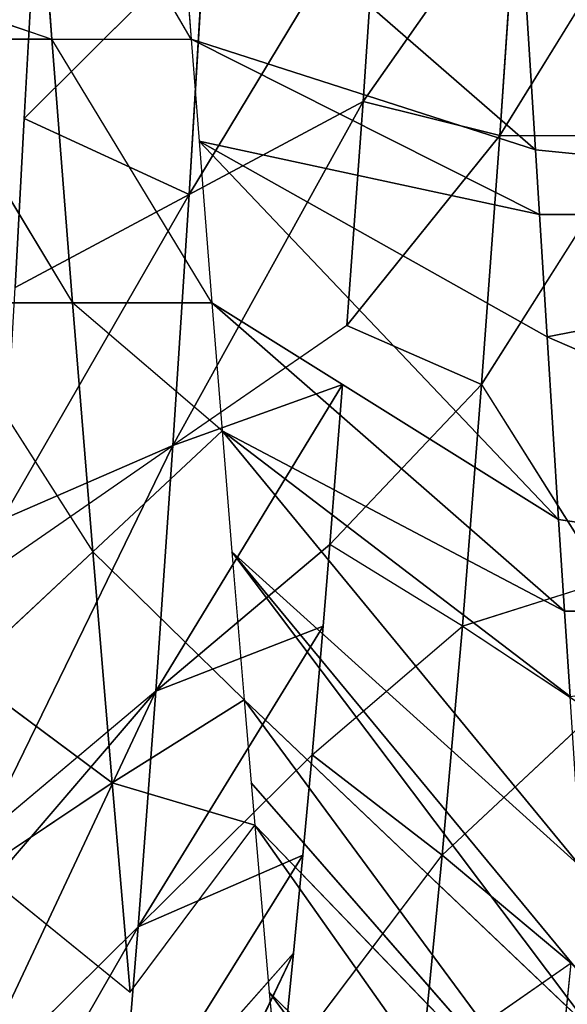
# Model space of a CAD drawing. Extents: x 0 to 40, y 0 to 81.9.
# Tile 364 of 623: x 9.407 to 9.751, y 73.827 to 74.446. Entities that reach past the tile are written whole.
import ezdxf

# ---------------------------------------------------------------- set-up
doc = ezdxf.new("R2010")
doc.units = 0
doc.header["$LTSCALE"] = 25.4
doc.layers.get('0').update_dxf_attribs({"color": 13, "linetype": 'CONTINUOUS'})

# ---------------------------------------------------------------- blocks, each defined once
blk = doc.blocks.new('ICE-TUBE-LED-S-8118_STL')
at = {"color": 0}
for p, q in [((74.75233, 12.76635, 47.50648), (74.58671, 12.66585, 47.44718)), ((74.78264, 12.76869, 47.51513), (74.75233, 12.67885, 47.50648)), ((74.75233, 12.76635, 47.50648), (74.75233, 12.67885, 47.50648)), ((74.58671, 12.75335, 47.44718), (74.43008, 12.65319, 47.37048)), ((74.58671, 12.75335, 47.44718), (74.58671, 12.66585, 47.44718)), ((73.99216, 12.74103, 44.46779), (74.19448, 12.62473, 44.55367)), ((73.99216, 12.74103, 44.46779), (74.19448, 12.62473, 44.55367)), ((74.19448, 12.62473, 44.55367), (74.08646, 12.73411, 44.39804)), ((74.19448, 12.62473, 44.55367), (74.08646, 12.73411, 44.39804)), ((74.28502, 12.64109, 47.27839), (74.3543, 12.73442, 47.32515)), ((74.43008, 12.65319, 47.37048), (74.3543, 12.73442, 47.32515)), ((74.2296, 12.72385, 47.23692), (74.15349, 12.62973, 47.17334)), ((74.34265, 12.61351, 44.46137), (74.21203, 12.72544, 44.31782)), ((74.2296, 12.72385, 47.23692), (74.28502, 12.64109, 47.27839)), ((74.49689, 12.60278, 44.3852), (74.25058, 12.72289, 44.29581)), ((74.49689, 12.60278, 44.3852), (74.25058, 12.72289, 44.29581)), ((74.34265, 12.61351, 44.46137), (74.25058, 12.72289, 44.29581)), ((74.42142, 12.71216, 44.21145), (74.49689, 12.60278, 44.3852)), ((74.45027, 12.71043, 44.19919), (74.49689, 12.60278, 44.3852)), ((74.45027, 12.71043, 44.19919), (74.65472, 12.59267, 44.32547)), ((74.45027, 12.71043, 44.19919), (74.65472, 12.59267, 44.32547)), ((74.65472, 12.59267, 44.32547), (74.59622, 12.70205, 44.14529)), ((74.70245, 12.69626, 44.1141), (74.59622, 12.70205, 44.14529)), ((74.65472, 12.59267, 44.32547), (74.59622, 12.70205, 44.14529)), ((74.65472, 12.59267, 44.32547), (74.70245, 12.69626, 44.1141)), ((74.65472, 12.59267, 44.32547), (74.70245, 12.69626, 44.1141)), ((74.81533, 12.58298, 44.2816), (74.70245, 12.69626, 44.1141)), ((74.77412, 12.69235, 44.0967), (74.70245, 12.69626, 44.1141)), ((74.81533, 12.58298, 44.2816), (74.70245, 12.69626, 44.1141)), ((74.75233, 12.59135, 47.50648), (74.92397, 12.69195, 47.54697)), ((74.92397, 12.69195, 47.54697), (74.75233, 12.67885, 47.50648)), ((74.92397, 12.69195, 47.54697), (74.75233, 12.67885, 47.50648)), ((74.58671, 12.57835, 47.44718), (74.75233, 12.67885, 47.50648)), ((74.75233, 12.67885, 47.50648), (74.75233, 12.59135, 47.50648)), ((74.58671, 12.66585, 47.44718), (74.43008, 12.65319, 47.37048)), ((74.58671, 12.66585, 47.44718), (74.43008, 12.65319, 47.37048)), ((74.50609, 12.57188, 47.41039), (74.58671, 12.66585, 47.44718)), ((74.58671, 12.57835, 47.44718), (74.58671, 12.66585, 47.44718)), ((74.43008, 12.65319, 47.37048), (74.28502, 12.64109, 47.27839)), ((74.43008, 12.65319, 47.37048), (74.28502, 12.64109, 47.27839)), ((74.33704, 12.55797, 47.31399), (74.43008, 12.65319, 47.37048)), ((74.43008, 12.65319, 47.37048), (74.50609, 12.57188, 47.41039)), ((74.17792, 12.52691, 44.80536), (73.92614, 12.64801, 44.783)), ((74.17792, 12.52691, 44.80536), (73.92614, 12.64801, 44.783)), ((74.15349, 12.62973, 47.17334), (74.28502, 12.64109, 47.27839)), ((74.15349, 12.62973, 47.17334), (74.28502, 12.64109, 47.27839)), ((74.28502, 12.64109, 47.27839), (74.25845, 12.55133, 47.25898)), ((74.33704, 12.55797, 47.31399), (74.28502, 12.64109, 47.27839)), ((74.17792, 12.52691, 44.80536), (74.05488, 12.63629, 44.66131)), ((74.05488, 12.63629, 44.66131), (74.23946, 12.52107, 44.75542)), ((74.17792, 12.52691, 44.80536), (74.05488, 12.63629, 44.66131)), ((74.19448, 12.62473, 44.55367), (74.05488, 12.63629, 44.66131)), ((74.19448, 12.62473, 44.55367), (74.05488, 12.63629, 44.66131)), ((74.05488, 12.63629, 44.66131), (74.23946, 12.52107, 44.75542)), ((74.15349, 12.62973, 47.17334), (74.25845, 12.55133, 47.25898)), ((74.30251, 12.51536, 44.7093), (74.19448, 12.62473, 44.55367)), ((74.19448, 12.62473, 44.55367), (74.38345, 12.50837, 44.65673)), ((74.19448, 12.62473, 44.55367), (74.38345, 12.50837, 44.65673)), ((74.19448, 12.62473, 44.55367), (74.34265, 12.61351, 44.46137)), ((74.19448, 12.62473, 44.55367), (74.23946, 12.52107, 44.75542)), ((74.19448, 12.62473, 44.55367), (74.23946, 12.52107, 44.75542)), ((74.30251, 12.51536, 44.7093), (74.19448, 12.62473, 44.55367)), ((74.19448, 12.62473, 44.55367), (74.34265, 12.61351, 44.46137)), ((74.34265, 12.61351, 44.46137), (74.38345, 12.50837, 44.65673)), ((74.53523, 12.49622, 44.57567), (74.34265, 12.61351, 44.46137)), ((74.34265, 12.61351, 44.46137), (74.49689, 12.60278, 44.3852)), ((74.53523, 12.49622, 44.57567), (74.34265, 12.61351, 44.46137)), ((74.43472, 12.50414, 44.62693), (74.34265, 12.61351, 44.46137)), ((74.43472, 12.50414, 44.62693), (74.34265, 12.61351, 44.46137)), ((74.34265, 12.61351, 44.46137), (74.38345, 12.50837, 44.65673)), ((74.34265, 12.61351, 44.46137), (74.49689, 12.60278, 44.3852)), ((74.57237, 12.49341, 44.55896), (74.49689, 12.60278, 44.3852)), ((74.49689, 12.60278, 44.3852), (74.71321, 12.4833, 44.50566)), ((74.53523, 12.49622, 44.57567), (74.49689, 12.60278, 44.3852)), ((74.65472, 12.59267, 44.32547), (74.49689, 12.60278, 44.3852)), ((74.65472, 12.59267, 44.32547), (74.49689, 12.60278, 44.3852)), ((74.49689, 12.60278, 44.3852), (74.71321, 12.4833, 44.50566)), ((74.68283, 12.37497, 47.88063), (74.87947, 12.60109, 47.53842)), ((74.68283, 12.37497, 47.88063), (74.87947, 12.60109, 47.53842)), ((74.87947, 12.60109, 47.53842), (74.75233, 12.59135, 47.50648)), ((74.64214, 12.37244, 47.869), (74.75233, 12.59135, 47.50648)), ((74.64214, 12.37244, 47.869), (74.75233, 12.59135, 47.50648)), ((74.8512, 12.47397, 44.46771), (74.65472, 12.59267, 44.32547)), ((74.65472, 12.59267, 44.32547), (74.81533, 12.58298, 44.2816)), ((74.8512, 12.47397, 44.46771), (74.65472, 12.59267, 44.32547)), ((74.71321, 12.4833, 44.50566), (74.65472, 12.59267, 44.32547)), ((74.71321, 12.4833, 44.50566), (74.65472, 12.59267, 44.32547)), ((74.65472, 12.59267, 44.32547), (74.81533, 12.58298, 44.2816)), ((74.68283, 12.37497, 47.88063), (74.75233, 12.59135, 47.50648)), ((74.68283, 12.37497, 47.88063), (74.75233, 12.59135, 47.50648)), ((74.75233, 12.59135, 47.50648), (74.68823, 12.58637, 47.486)), ((74.45045, 12.36032, 47.80088), (74.68823, 12.58637, 47.486)), ((74.45045, 12.36032, 47.80088), (74.68823, 12.58637, 47.486)), ((74.56522, 12.36762, 47.84436), (74.68823, 12.58637, 47.486)), ((74.56522, 12.36762, 47.84436), (74.68823, 12.58637, 47.486)), ((74.68823, 12.58637, 47.486), (74.58671, 12.57835, 47.44718)), ((74.68823, 12.58637, 47.486), (74.64214, 12.37244, 47.869)), ((74.68823, 12.58637, 47.486), (74.64214, 12.37244, 47.869)), ((74.39281, 12.35662, 47.77585), (74.58671, 12.57835, 47.44718)), ((74.39281, 12.35662, 47.77585), (74.58671, 12.57835, 47.44718)), ((74.45045, 12.36032, 47.80088), (74.58671, 12.57835, 47.44718)), ((74.45045, 12.36032, 47.80088), (74.58671, 12.57835, 47.44718)), ((74.58671, 12.57835, 47.44718), (74.50609, 12.57188, 47.41039)), ((74.23193, 12.34609, 47.69369), (74.50609, 12.57188, 47.41039)), ((74.23193, 12.34609, 47.69369), (74.50609, 12.57188, 47.41039)), ((74.33916, 12.35313, 47.75052), (74.50609, 12.57188, 47.41039)), ((74.33916, 12.35313, 47.75052), (74.50609, 12.57188, 47.41039)), ((74.50609, 12.57188, 47.41039), (74.39281, 12.35662, 47.77585)), ((74.50609, 12.57188, 47.41039), (74.39281, 12.35662, 47.77585)), ((74.50609, 12.57188, 47.41039), (74.43008, 12.56569, 47.37048)), ((74.15849, 12.34119, 47.64962), (74.43008, 12.56569, 47.37048)), ((74.15849, 12.34119, 47.64962), (74.43008, 12.56569, 47.37048)), ((74.23193, 12.34609, 47.69369), (74.43008, 12.56569, 47.37048)), ((74.23193, 12.34609, 47.69369), (74.43008, 12.56569, 47.37048)), ((74.43008, 12.56569, 47.37048), (74.33704, 12.55797, 47.31399)), ((74.33704, 12.55797, 47.31399), (74.03179, 12.33258, 47.56259)), ((74.33704, 12.55797, 47.31399), (74.03179, 12.33258, 47.56259)), ((74.12933, 12.33922, 47.63087), (74.33704, 12.55797, 47.31399)), ((74.12933, 12.33922, 47.63087), (74.33704, 12.55797, 47.31399)), ((74.33704, 12.55797, 47.31399), (74.28502, 12.55359, 47.27839)), ((74.25845, 12.55133, 47.25898), (73.9397, 12.32617, 47.48942)), ((74.25845, 12.55133, 47.25898), (73.9397, 12.32617, 47.48942)), ((74.28502, 12.55359, 47.27839), (74.03179, 12.33258, 47.56259)), ((74.28502, 12.55359, 47.27839), (74.03179, 12.33258, 47.56259)), ((74.25845, 12.55133, 47.25898), (74.03179, 12.33258, 47.56259)), ((74.25845, 12.55133, 47.25898), (74.03179, 12.33258, 47.56259)), ((74.25845, 12.55133, 47.25898), (74.15349, 12.54223, 47.17334)), ((74.28502, 12.55359, 47.27839), (74.25845, 12.55133, 47.25898)), ((74.15349, 12.54223, 47.17334), (73.85338, 12.32004, 47.41195)), ((74.15349, 12.54223, 47.17334), (73.85338, 12.32004, 47.41195)), ((74.15349, 12.54223, 47.17334), (73.9397, 12.32617, 47.48942)), ((74.15349, 12.54223, 47.17334), (73.9397, 12.32617, 47.48942)), ((74.15349, 12.54223, 47.17334), (74.1147, 12.53879, 47.13761)), ((74.10628, 12.53409, 44.87047), (74.23946, 12.43357, 44.75542)), ((74.10628, 12.53409, 44.87047), (74.17792, 12.52691, 44.80536)), ((74.17792, 12.52691, 44.80536), (74.23946, 12.52107, 44.75542)), ((74.23946, 12.52107, 44.75542), (74.30251, 12.51536, 44.7093)), ((74.30251, 12.51536, 44.7093), (74.23946, 12.43357, 44.75542)), ((74.30251, 12.51536, 44.7093), (74.38345, 12.42087, 44.65673)), ((74.30251, 12.51536, 44.7093), (74.38345, 12.50837, 44.65673)), ((74.38345, 12.50837, 44.65673), (74.43472, 12.50414, 44.62693)), ((74.38345, 12.42087, 44.65673), (74.43472, 12.50414, 44.62693)), ((74.53523, 12.40872, 44.57567), (74.43472, 12.50414, 44.62693)), ((74.43472, 12.50414, 44.62693), (74.53523, 12.49622, 44.57567)), ((74.57237, 12.49341, 44.55896), (74.53523, 12.40872, 44.57567)), ((74.57237, 12.49341, 44.55896), (74.69172, 12.39729, 44.51281)), ((74.57237, 12.49341, 44.55896), (74.69172, 12.39729, 44.51281)), ((74.57237, 12.49341, 44.55896), (74.71321, 12.4833, 44.50566)), ((74.57237, 12.49341, 44.55896), (74.71321, 12.4833, 44.50566)), ((74.69172, 12.39729, 44.51281), (74.71321, 12.4833, 44.50566)), ((74.69172, 12.39729, 44.51281), (74.71321, 12.4833, 44.50566)), ((74.8512, 12.38647, 44.46771), (74.71321, 12.4833, 44.50566)), ((74.71321, 12.4833, 44.50566), (74.8512, 12.47397, 44.46771)), ((74.8512, 12.38647, 44.46771), (74.71321, 12.4833, 44.50566)), ((74.71321, 12.4833, 44.50566), (74.8512, 12.47397, 44.46771)), ((74.17171, 12.35252, 44.81069), (74.10628, 12.44659, 44.87047)), ((74.10628, 12.44659, 44.87047), (74.23946, 12.43357, 44.75542)), ((74.10628, 12.44659, 44.87047), (74.23946, 12.43357, 44.75542)), ((74.17171, 12.35252, 44.81069), (74.23946, 12.43357, 44.75542)), ((74.38345, 12.42087, 44.65673), (74.23946, 12.43357, 44.75542)), ((74.38345, 12.42087, 44.65673), (74.23946, 12.43357, 44.75542)), ((74.23946, 12.43357, 44.75542), (74.32874, 12.33805, 44.69148)), ((74.38345, 12.42087, 44.65673), (74.32874, 12.33805, 44.69148)), ((74.38345, 12.42087, 44.65673), (74.41177, 12.33102, 44.63996)), ((74.38345, 12.42087, 44.65673), (74.53523, 12.40872, 44.57567)), ((74.38345, 12.42087, 44.65673), (74.53523, 12.40872, 44.57567)), ((74.53523, 12.40872, 44.57567), (74.41177, 12.33102, 44.63996)), ((74.69172, 12.39729, 44.51281), (74.53523, 12.40872, 44.57567)), ((74.69172, 12.39729, 44.51281), (74.53523, 12.40872, 44.57567)), ((74.53523, 12.40872, 44.57567), (74.69172, 12.30979, 44.51281)), ((74.69172, 12.39729, 44.51281), (74.8512, 12.29897, 44.46771)), ((74.69172, 12.39729, 44.51281), (74.8512, 12.38647, 44.46771)), ((74.69172, 12.39729, 44.51281), (74.69172, 12.30979, 44.51281)), ((74.69172, 12.39729, 44.51281), (74.8512, 12.38647, 44.46771)), ((74.80258, 12.38234, 47.90942), (74.68283, 12.37497, 47.88063)), ((74.80258, 12.38234, 47.90942), (74.68283, 12.37497, 47.88063)), ((74.68283, 12.37497, 47.88063), (74.64213, 11.96941, 47.869)), ((74.68283, 12.37497, 47.88063), (74.64213, 11.96941, 47.869)), ((74.68283, 12.37497, 47.88063), (74.64214, 12.37244, 47.869)), ((74.68283, 12.37497, 47.88063), (74.64214, 12.37244, 47.869)), ((74.64214, 12.37244, 47.869), (74.56522, 12.36762, 47.84436)), ((74.64214, 12.37244, 47.869), (74.56522, 12.36762, 47.84436)), ((74.64213, 11.96941, 47.869), (74.64214, 12.37244, 47.869)), ((74.64213, 11.96941, 47.869), (74.64214, 12.37244, 47.869)), ((74.56522, 12.36762, 47.84436), (74.39281, 11.96941, 47.77585)), ((74.56522, 12.36762, 47.84436), (74.39281, 11.96941, 47.77585)), ((74.56522, 12.36762, 47.84436), (74.45045, 12.36032, 47.80088)), ((74.56522, 12.36762, 47.84436), (74.45045, 12.36032, 47.80088)), ((74.56522, 12.36762, 47.84436), (74.64213, 11.96941, 47.869)), ((74.56522, 12.36762, 47.84436), (74.64213, 11.96941, 47.869)), ((74.10628, 12.35909, 44.87047), (74.17171, 12.35252, 44.81069)), ((74.39281, 12.35662, 47.77585), (74.33916, 12.35313, 47.75052)), ((74.39281, 12.35662, 47.77585), (74.33916, 12.35313, 47.75052)), ((74.45045, 12.36032, 47.80088), (74.39281, 11.96941, 47.77585)), ((74.45045, 12.36032, 47.80088), (74.39281, 11.96941, 47.77585)), ((74.45045, 12.36032, 47.80088), (74.39281, 12.35662, 47.77585)), ((74.45045, 12.36032, 47.80088), (74.39281, 12.35662, 47.77585)), ((74.39281, 11.96941, 47.77585), (74.39281, 12.35662, 47.77585)), ((74.39281, 11.96941, 47.77585), (74.39281, 12.35662, 47.77585))]:
    blk.add_line(p, q, dxfattribs=at)
mesh = blk.add_polyface(dxfattribs=at)
corners = [(81.99833, 18.65613, 0), (32.39832, 18.53461, 0), (32.39832, 18.65613, 0), (33.41051, 17.76106, 0), (34.4478, 16.85461, 0), (35.42089, 15.87956, 0), (36.32527, 14.84046, 0), (37.15673, 13.74214, 0), (37.91139, 12.58971, 0), (38.58575, 11.38851, 0), (39.17668, 10.14416, 0), (39.68142, 8.86242, 0), (40.09764, 7.54925, 0), (40.42338, 6.21078, 0), (40.65715, 4.85321, 0), (40.79784, 3.48288, 0), (40.84481, 2.10613, 0), (81.99833, -14.44387, 0), (33.41051, -13.5488, 0), (32.39832, -14.44387, 0), (32.39832, -14.32234, 0), (34.4478, -12.64234, 0), (35.42089, -11.6673, 0), (36.32527, -10.6282, 0), (37.15673, -9.52987, 0), (37.91139, -8.37744, 0), (38.58575, -7.17625, 0), (39.17668, -5.93189, 0), (39.68142, -4.65015, 0), (40.09764, -3.33699, 0), (40.42338, -1.99851, 0), (40.65715, -0.64095, 0), (40.79784, 0.72939, 0)]
mesh.append_faces([[corners[k] for k in face] for face in [(0, 1, 2), (18, 19, 20)]], dxfattribs={"vtx0": -1, "color": 0})
mesh.append_faces([[corners[k] for k in face] for face in [(1, 0, 3), (3, 0, 4), (4, 0, 5), (5, 0, 6), (6, 0, 7), (7, 0, 8), (8, 0, 9), (9, 0, 10), (10, 0, 11), (11, 0, 12), (12, 0, 13), (13, 0, 14), (14, 0, 15), (15, 0, 16), (19, 18, 17)]], dxfattribs={"vtx0": -1, "vtx1": -1, "color": 0})
mesh.append_faces([[corners[k] for k in face] for face in [(16, 0, 17), (17, 18, 21), (17, 21, 22), (17, 22, 23), (17, 23, 24), (17, 24, 25), (17, 25, 26), (17, 26, 27), (17, 27, 28), (17, 28, 29), (17, 29, 30), (17, 30, 31), (17, 31, 32), (17, 32, 16)]], dxfattribs={"vtx0": -1, "vtx2": -1, "color": 0})
mesh = blk.add_polyface(dxfattribs=at)
corners = [(81.99833, -14.44387, 92), (32.39832, -14.32234, 92), (32.39832, -14.44387, 92), (33.41051, -13.5488, 92), (34.4478, -12.64234, 92), (35.42089, -11.6673, 92), (36.32527, -10.6282, 92), (37.15673, -9.52987, 92), (37.91139, -8.37744, 92), (38.58575, -7.17625, 92), (39.17668, -5.93189, 92), (39.68142, -4.65015, 92), (40.09764, -3.33699, 92), (40.42338, -1.99851, 92), (40.65715, -0.64095, 92), (40.79784, 0.72939, 92), (40.84481, 2.10613, 92), (33.41051, 17.76106, 92), (32.39832, 18.65613, 92), (32.39832, 18.53461, 92), (81.99833, 18.65613, 92), (34.4478, 16.85461, 92), (35.42089, 15.87956, 92), (36.32527, 14.84046, 92), (37.15673, 13.74214, 92), (37.91139, 12.58971, 92), (38.58575, 11.38851, 92), (39.17668, 10.14416, 92), (39.68142, 8.86242, 92), (40.09764, 7.54925, 92), (40.42338, 6.21078, 92), (40.65715, 4.85321, 92), (40.79784, 3.48288, 92)]
mesh.append_faces([[corners[k] for k in face] for face in [(0, 1, 2), (17, 18, 19)]], dxfattribs={"vtx0": -1, "color": 0})
mesh.append_faces([[corners[k] for k in face] for face in [(1, 0, 3), (3, 0, 4), (4, 0, 5), (5, 0, 6), (6, 0, 7), (7, 0, 8), (8, 0, 9), (9, 0, 10), (10, 0, 11), (11, 0, 12), (12, 0, 13), (13, 0, 14), (14, 0, 15), (15, 0, 16), (18, 17, 20), (20, 16, 0)]], dxfattribs={"vtx0": -1, "vtx1": -1, "color": 0})
mesh.append_faces([[corners[k] for k in face] for face in [(20, 17, 21), (20, 21, 22), (20, 22, 23), (20, 23, 24), (20, 24, 25), (20, 25, 26), (20, 26, 27), (20, 27, 28), (20, 28, 29), (20, 29, 30), (20, 30, 31), (20, 31, 32), (20, 32, 16)]], dxfattribs={"vtx0": -1, "vtx2": -1, "color": 0})
mesh = blk.add_polyface(dxfattribs=at)
corners = [(82.19833, -12.64387, 2), (64.19833, 16.85613, 2), (64.19833, -12.64387, 2), (82.19833, 16.85613, 2)]
mesh.append_faces([[corners[k] for k in face] for face in [(0, 1, 2), (1, 0, 3)]], dxfattribs={"vtx0": -1, "color": 0})
mesh = blk.add_polyface(dxfattribs=at)
corners = [(64.19833, 16.85613, 90), (82.19833, -12.64387, 90), (64.19833, -12.64387, 90), (82.19833, 16.85613, 90)]
mesh.append_faces([[corners[k] for k in face] for face in [(0, 1, 2), (1, 0, 3)]], dxfattribs={"vtx0": -1, "color": 0})
mesh = blk.add_polyface(dxfattribs=at)
corners = [(74.75233, 12.67885, 47.50648), (74.58671, 12.66585, 47.44718), (74.58671, 12.57835, 47.44718), (74.75233, 12.76635, 47.50648)]
mesh.append_faces([[corners[k] for k in face] for face in [(0, 1, 2), (1, 0, 3)]], dxfattribs={"vtx0": -1, "color": 0})
mesh = blk.add_polyface(dxfattribs=at)
corners = [(74.92397, 12.69195, 47.54697), (74.78264, 12.76869, 47.51513), (74.75233, 12.67885, 47.50648)]
mesh.append_faces([[corners[k] for k in face] for face in [(0, 1, 2)]], dxfattribs={"color": 0})
mesh = blk.add_polyface(dxfattribs=at)
corners = [(74.58671, 12.75335, 47.44718), (74.43008, 12.65319, 47.37048), (74.58671, 12.66585, 47.44718)]
mesh.append_faces([[corners[k] for k in face] for face in [(0, 1, 2)]], dxfattribs={"color": 0})
mesh = blk.add_polyface(dxfattribs=at)
corners = [(74.05488, 12.63629, 44.66131), (73.99216, 12.74103, 44.46779), (74.19448, 12.62473, 44.55367)]
mesh.append_faces([[corners[k] for k in face] for face in [(0, 1, 2)]], dxfattribs={"color": 0})
mesh = blk.add_polyface(dxfattribs=at)
corners = [(74.19448, 12.62473, 44.55367), (73.99216, 12.74103, 44.46779), (74.08646, 12.73411, 44.39804)]
mesh.append_faces([[corners[k] for k in face] for face in [(0, 1, 2)]], dxfattribs={"color": 0})
mesh = blk.add_polyface(dxfattribs=at)
corners = [(74.34265, 12.61351, 44.46137), (74.08646, 12.73411, 44.39804), (74.21203, 12.72544, 44.31782), (74.19448, 12.62473, 44.55367)]
mesh.append_faces([[corners[k] for k in face] for face in [(0, 1, 2), (1, 0, 3)]], dxfattribs={"vtx0": -1, "color": 0})
mesh = blk.add_polyface(dxfattribs=at)
corners = [(74.43008, 12.65319, 47.37048), (74.3543, 12.73442, 47.32515), (74.28502, 12.64109, 47.27839)]
mesh.append_faces([[corners[k] for k in face] for face in [(0, 1, 2)]], dxfattribs={"color": 0})
mesh = blk.add_polyface(dxfattribs=at)
corners = [(74.28502, 12.64109, 47.27839), (74.2296, 12.72385, 47.23692), (74.15349, 12.62973, 47.17334)]
mesh.append_faces([[corners[k] for k in face] for face in [(0, 1, 2)]], dxfattribs={"color": 0})
mesh = blk.add_polyface(dxfattribs=at)
corners = [(74.49689, 12.60278, 44.3852), (74.25058, 12.72289, 44.29581), (74.42142, 12.71216, 44.21145)]
mesh.append_faces([[corners[k] for k in face] for face in [(0, 1, 2)]], dxfattribs={"color": 0})
mesh = blk.add_polyface(dxfattribs=at)
corners = [(74.34265, 12.61351, 44.46137), (74.25058, 12.72289, 44.29581), (74.49689, 12.60278, 44.3852)]
mesh.append_faces([[corners[k] for k in face] for face in [(0, 1, 2)]], dxfattribs={"color": 0})
mesh = blk.add_polyface(dxfattribs=at)
corners = [(74.49689, 12.60278, 44.3852), (74.45027, 12.71043, 44.19919), (74.65472, 12.59267, 44.32547)]
mesh.append_faces([[corners[k] for k in face] for face in [(0, 1, 2)]], dxfattribs={"color": 0})
mesh = blk.add_polyface(dxfattribs=at)
corners = [(74.65472, 12.59267, 44.32547), (74.45027, 12.71043, 44.19919), (74.59622, 12.70205, 44.14529)]
mesh.append_faces([[corners[k] for k in face] for face in [(0, 1, 2)]], dxfattribs={"color": 0})
mesh = blk.add_polyface(dxfattribs=at)
corners = [(74.65472, 12.59267, 44.32547), (74.59622, 12.70205, 44.14529), (74.70245, 12.69626, 44.1141)]
mesh.append_faces([[corners[k] for k in face] for face in [(0, 1, 2)]], dxfattribs={"color": 0})
mesh = blk.add_polyface(dxfattribs=at)
corners = [(74.65472, 12.59267, 44.32547), (74.70245, 12.69626, 44.1141), (74.81533, 12.58298, 44.2816)]
mesh.append_faces([[corners[k] for k in face] for face in [(0, 1, 2)]], dxfattribs={"color": 0})
mesh = blk.add_polyface(dxfattribs=at)
corners = [(74.81533, 12.58298, 44.2816), (74.70245, 12.69626, 44.1141), (74.77412, 12.69235, 44.0967)]
mesh.append_faces([[corners[k] for k in face] for face in [(0, 1, 2)]], dxfattribs={"color": 0})
mesh = blk.add_polyface(dxfattribs=at)
corners = [(74.92397, 12.69195, 47.54697), (74.75233, 12.67885, 47.50648), (74.75233, 12.59135, 47.50648)]
mesh.append_faces([[corners[k] for k in face] for face in [(0, 1, 2)]], dxfattribs={"color": 0})
mesh = blk.add_polyface(dxfattribs=at)
corners = [(74.58671, 12.66585, 47.44718), (74.43008, 12.65319, 47.37048), (74.50609, 12.57188, 47.41039)]
mesh.append_faces([[corners[k] for k in face] for face in [(0, 1, 2)]], dxfattribs={"color": 0})
mesh = blk.add_polyface(dxfattribs=at)
corners = [(74.43008, 12.65319, 47.37048), (74.28502, 12.64109, 47.27839), (74.33704, 12.55797, 47.31399)]
mesh.append_faces([[corners[k] for k in face] for face in [(0, 1, 2)]], dxfattribs={"color": 0})
mesh = blk.add_polyface(dxfattribs=at)
corners = [(74.17792, 12.52691, 44.80536), (73.92614, 12.64801, 44.783), (74.05488, 12.63629, 44.66131)]
mesh.append_faces([[corners[k] for k in face] for face in [(0, 1, 2)]], dxfattribs={"color": 0})
mesh = blk.add_polyface(dxfattribs=at)
corners = [(74.10628, 12.53409, 44.87047), (73.92614, 12.64801, 44.783), (74.17792, 12.52691, 44.80536)]
mesh.append_faces([[corners[k] for k in face] for face in [(0, 1, 2)]], dxfattribs={"color": 0})
mesh = blk.add_polyface(dxfattribs=at)
corners = [(74.28502, 12.64109, 47.27839), (74.15349, 12.62973, 47.17334), (74.25845, 12.55133, 47.25898)]
mesh.append_faces([[corners[k] for k in face] for face in [(0, 1, 2)]], dxfattribs={"color": 0})
mesh = blk.add_polyface(dxfattribs=at)
corners = [(74.17792, 12.52691, 44.80536), (74.05488, 12.63629, 44.66131), (74.23946, 12.52107, 44.75542)]
mesh.append_faces([[corners[k] for k in face] for face in [(0, 1, 2)]], dxfattribs={"color": 0})
mesh = blk.add_polyface(dxfattribs=at)
corners = [(74.23946, 12.52107, 44.75542), (74.05488, 12.63629, 44.66131), (74.19448, 12.62473, 44.55367)]
mesh.append_faces([[corners[k] for k in face] for face in [(0, 1, 2)]], dxfattribs={"color": 0})
mesh = blk.add_polyface(dxfattribs=at)
corners = [(74.30251, 12.51536, 44.7093), (74.19448, 12.62473, 44.55367), (74.38345, 12.50837, 44.65673)]
mesh.append_faces([[corners[k] for k in face] for face in [(0, 1, 2)]], dxfattribs={"color": 0})
mesh = blk.add_polyface(dxfattribs=at)
corners = [(74.38345, 12.50837, 44.65673), (74.19448, 12.62473, 44.55367), (74.34265, 12.61351, 44.46137)]
mesh.append_faces([[corners[k] for k in face] for face in [(0, 1, 2)]], dxfattribs={"color": 0})
mesh = blk.add_polyface(dxfattribs=at)
corners = [(74.23946, 12.52107, 44.75542), (74.19448, 12.62473, 44.55367), (74.30251, 12.51536, 44.7093)]
mesh.append_faces([[corners[k] for k in face] for face in [(0, 1, 2)]], dxfattribs={"color": 0})
mesh = blk.add_polyface(dxfattribs=at)
corners = [(74.53523, 12.49622, 44.57567), (74.34265, 12.61351, 44.46137), (74.49689, 12.60278, 44.3852)]
mesh.append_faces([[corners[k] for k in face] for face in [(0, 1, 2)]], dxfattribs={"color": 0})
mesh = blk.add_polyface(dxfattribs=at)
corners = [(74.43472, 12.50414, 44.62693), (74.34265, 12.61351, 44.46137), (74.53523, 12.49622, 44.57567)]
mesh.append_faces([[corners[k] for k in face] for face in [(0, 1, 2)]], dxfattribs={"color": 0})
mesh = blk.add_polyface(dxfattribs=at)
corners = [(74.38345, 12.50837, 44.65673), (74.34265, 12.61351, 44.46137), (74.43472, 12.50414, 44.62693)]
mesh.append_faces([[corners[k] for k in face] for face in [(0, 1, 2)]], dxfattribs={"color": 0})
mesh = blk.add_polyface(dxfattribs=at)
corners = [(74.57237, 12.49341, 44.55896), (74.49689, 12.60278, 44.3852), (74.71321, 12.4833, 44.50566)]
mesh.append_faces([[corners[k] for k in face] for face in [(0, 1, 2)]], dxfattribs={"color": 0})
mesh = blk.add_polyface(dxfattribs=at)
corners = [(74.71321, 12.4833, 44.50566), (74.49689, 12.60278, 44.3852), (74.65472, 12.59267, 44.32547)]
mesh.append_faces([[corners[k] for k in face] for face in [(0, 1, 2)]], dxfattribs={"color": 0})
mesh = blk.add_polyface(dxfattribs=at)
corners = [(74.68283, 12.37497, 47.88063), (74.87947, 12.60109, 47.53842), (74.75233, 12.59135, 47.50648)]
mesh.append_faces([[corners[k] for k in face] for face in [(0, 1, 2)]], dxfattribs={"color": 0})
mesh = blk.add_polyface(dxfattribs=at)
corners = [(74.80258, 12.38234, 47.90942), (74.87947, 12.60109, 47.53842), (74.68283, 12.37497, 47.88063)]
mesh.append_faces([[corners[k] for k in face] for face in [(0, 1, 2)]], dxfattribs={"color": 0})
mesh = blk.add_polyface(dxfattribs=at)
corners = [(74.64214, 12.37244, 47.869), (74.75233, 12.59135, 47.50648), (74.68823, 12.58637, 47.486)]
mesh.append_faces([[corners[k] for k in face] for face in [(0, 1, 2)]], dxfattribs={"color": 0})
mesh = blk.add_polyface(dxfattribs=at)
corners = [(74.68283, 12.37497, 47.88063), (74.75233, 12.59135, 47.50648), (74.64214, 12.37244, 47.869)]
mesh.append_faces([[corners[k] for k in face] for face in [(0, 1, 2)]], dxfattribs={"color": 0})
mesh = blk.add_polyface(dxfattribs=at)
corners = [(74.8512, 12.47397, 44.46771), (74.65472, 12.59267, 44.32547), (74.81533, 12.58298, 44.2816)]
mesh.append_faces([[corners[k] for k in face] for face in [(0, 1, 2)]], dxfattribs={"color": 0})
mesh = blk.add_polyface(dxfattribs=at)
corners = [(74.71321, 12.4833, 44.50566), (74.65472, 12.59267, 44.32547), (74.8512, 12.47397, 44.46771)]
mesh.append_faces([[corners[k] for k in face] for face in [(0, 1, 2)]], dxfattribs={"color": 0})
mesh = blk.add_polyface(dxfattribs=at)
corners = [(74.45045, 12.36032, 47.80088), (74.68823, 12.58637, 47.486), (74.58671, 12.57835, 47.44718)]
mesh.append_faces([[corners[k] for k in face] for face in [(0, 1, 2)]], dxfattribs={"color": 0})
mesh = blk.add_polyface(dxfattribs=at)
corners = [(74.56522, 12.36762, 47.84436), (74.68823, 12.58637, 47.486), (74.45045, 12.36032, 47.80088)]
mesh.append_faces([[corners[k] for k in face] for face in [(0, 1, 2)]], dxfattribs={"color": 0})
mesh = blk.add_polyface(dxfattribs=at)
corners = [(74.64214, 12.37244, 47.869), (74.68823, 12.58637, 47.486), (74.56522, 12.36762, 47.84436)]
mesh.append_faces([[corners[k] for k in face] for face in [(0, 1, 2)]], dxfattribs={"color": 0})
mesh = blk.add_polyface(dxfattribs=at)
corners = [(74.39281, 12.35662, 47.77585), (74.58671, 12.57835, 47.44718), (74.50609, 12.57188, 47.41039)]
mesh.append_faces([[corners[k] for k in face] for face in [(0, 1, 2)]], dxfattribs={"color": 0})
mesh = blk.add_polyface(dxfattribs=at)
corners = [(74.45045, 12.36032, 47.80088), (74.58671, 12.57835, 47.44718), (74.39281, 12.35662, 47.77585)]
mesh.append_faces([[corners[k] for k in face] for face in [(0, 1, 2)]], dxfattribs={"color": 0})
mesh = blk.add_polyface(dxfattribs=at)
corners = [(74.23193, 12.34609, 47.69369), (74.50609, 12.57188, 47.41039), (74.43008, 12.56569, 47.37048)]
mesh.append_faces([[corners[k] for k in face] for face in [(0, 1, 2)]], dxfattribs={"color": 0})
mesh = blk.add_polyface(dxfattribs=at)
corners = [(74.33916, 12.35313, 47.75052), (74.50609, 12.57188, 47.41039), (74.23193, 12.34609, 47.69369)]
mesh.append_faces([[corners[k] for k in face] for face in [(0, 1, 2)]], dxfattribs={"color": 0})
mesh = blk.add_polyface(dxfattribs=at)
corners = [(74.39281, 12.35662, 47.77585), (74.50609, 12.57188, 47.41039), (74.33916, 12.35313, 47.75052)]
mesh.append_faces([[corners[k] for k in face] for face in [(0, 1, 2)]], dxfattribs={"color": 0})
mesh = blk.add_polyface(dxfattribs=at)
corners = [(74.12933, 12.33922, 47.63087), (74.43008, 12.56569, 47.37048), (74.33704, 12.55797, 47.31399), (74.15849, 12.34119, 47.64962)]
mesh.append_faces([[corners[k] for k in face] for face in [(0, 1, 2), (1, 0, 3)]], dxfattribs={"vtx0": -1, "color": 0})
mesh = blk.add_polyface(dxfattribs=at)
corners = [(74.23193, 12.34609, 47.69369), (74.43008, 12.56569, 47.37048), (74.15849, 12.34119, 47.64962)]
mesh.append_faces([[corners[k] for k in face] for face in [(0, 1, 2)]], dxfattribs={"color": 0})
mesh = blk.add_polyface(dxfattribs=at)
corners = [(74.12933, 12.33922, 47.63087), (74.33704, 12.55797, 47.31399), (74.03179, 12.33258, 47.56259)]
mesh.append_faces([[corners[k] for k in face] for face in [(0, 1, 2)]], dxfattribs={"color": 0})
mesh = blk.add_polyface(dxfattribs=at)
corners = [(74.03179, 12.33258, 47.56259), (74.33704, 12.55797, 47.31399), (74.28502, 12.55359, 47.27839)]
mesh.append_faces([[corners[k] for k in face] for face in [(0, 1, 2)]], dxfattribs={"color": 0})
mesh = blk.add_polyface(dxfattribs=at)
corners = [(74.03179, 12.33258, 47.56259), (74.25845, 12.55133, 47.25898), (73.9397, 12.32617, 47.48942)]
mesh.append_faces([[corners[k] for k in face] for face in [(0, 1, 2)]], dxfattribs={"color": 0})
mesh = blk.add_polyface(dxfattribs=at)
corners = [(73.9397, 12.32617, 47.48942), (74.25845, 12.55133, 47.25898), (74.15349, 12.54223, 47.17334)]
mesh.append_faces([[corners[k] for k in face] for face in [(0, 1, 2)]], dxfattribs={"color": 0})
mesh = blk.add_polyface(dxfattribs=at)
corners = [(74.03179, 12.33258, 47.56259), (74.28502, 12.55359, 47.27839), (74.25845, 12.55133, 47.25898)]
mesh.append_faces([[corners[k] for k in face] for face in [(0, 1, 2)]], dxfattribs={"color": 0})
mesh = blk.add_polyface(dxfattribs=at)
corners = [(73.9397, 12.32617, 47.48942), (74.15349, 12.54223, 47.17334), (73.85338, 12.32004, 47.41195)]
mesh.append_faces([[corners[k] for k in face] for face in [(0, 1, 2)]], dxfattribs={"color": 0})
mesh = blk.add_polyface(dxfattribs=at)
corners = [(73.85338, 12.32004, 47.41195), (74.15349, 12.54223, 47.17334), (74.1147, 12.53879, 47.13761)]
mesh.append_faces([[corners[k] for k in face] for face in [(0, 1, 2)]], dxfattribs={"color": 0})
mesh = blk.add_polyface(dxfattribs=at)
corners = [(74.23946, 12.43357, 44.75542), (74.10628, 12.44659, 44.87047), (74.10628, 12.53409, 44.87047)]
mesh.append_faces([[corners[k] for k in face] for face in [(0, 1, 2)]], dxfattribs={"color": 0})
mesh = blk.add_polyface(dxfattribs=at)
corners = [(74.38345, 12.42087, 44.65673), (74.23946, 12.43357, 44.75542), (74.30251, 12.51536, 44.7093)]
mesh.append_faces([[corners[k] for k in face] for face in [(0, 1, 2)]], dxfattribs={"color": 0})
mesh = blk.add_polyface(dxfattribs=at)
corners = [(74.53523, 12.40872, 44.57567), (74.38345, 12.42087, 44.65673), (74.43472, 12.50414, 44.62693)]
mesh.append_faces([[corners[k] for k in face] for face in [(0, 1, 2)]], dxfattribs={"color": 0})
mesh = blk.add_polyface(dxfattribs=at)
corners = [(74.69172, 12.39729, 44.51281), (74.53523, 12.40872, 44.57567), (74.57237, 12.49341, 44.55896)]
mesh.append_faces([[corners[k] for k in face] for face in [(0, 1, 2)]], dxfattribs={"color": 0})
mesh = blk.add_polyface(dxfattribs=at)
corners = [(74.71321, 12.4833, 44.50566), (74.69172, 12.39729, 44.51281), (74.57237, 12.49341, 44.55896)]
mesh.append_faces([[corners[k] for k in face] for face in [(0, 1, 2)]], dxfattribs={"color": 0})
mesh = blk.add_polyface(dxfattribs=at)
corners = [(74.8512, 12.38647, 44.46771), (74.69172, 12.39729, 44.51281), (74.71321, 12.4833, 44.50566)]
mesh.append_faces([[corners[k] for k in face] for face in [(0, 1, 2)]], dxfattribs={"color": 0})
mesh = blk.add_polyface(dxfattribs=at)
corners = [(74.8512, 12.38647, 44.46771), (74.71321, 12.4833, 44.50566), (74.8512, 12.47397, 44.46771)]
mesh.append_faces([[corners[k] for k in face] for face in [(0, 1, 2)]], dxfattribs={"color": 0})
mesh = blk.add_polyface(dxfattribs=at)
corners = [(74.23946, 12.43357, 44.75542), (74.17171, 12.35252, 44.81069), (74.10628, 12.44659, 44.87047)]
mesh.append_faces([[corners[k] for k in face] for face in [(0, 1, 2)]], dxfattribs={"color": 0})
mesh = blk.add_polyface(dxfattribs=at)
corners = [(74.38345, 12.42087, 44.65673), (74.32874, 12.33805, 44.69148), (74.23946, 12.43357, 44.75542)]
mesh.append_faces([[corners[k] for k in face] for face in [(0, 1, 2)]], dxfattribs={"color": 0})
mesh = blk.add_polyface(dxfattribs=at)
corners = [(74.53523, 12.40872, 44.57567), (74.41177, 12.33102, 44.63996), (74.38345, 12.42087, 44.65673)]
mesh.append_faces([[corners[k] for k in face] for face in [(0, 1, 2)]], dxfattribs={"color": 0})
mesh = blk.add_polyface(dxfattribs=at)
corners = [(74.69172, 12.30979, 44.51281), (74.53523, 12.40872, 44.57567), (74.69172, 12.39729, 44.51281)]
mesh.append_faces([[corners[k] for k in face] for face in [(0, 1, 2)]], dxfattribs={"color": 0})
mesh = blk.add_polyface(dxfattribs=at)
corners = [(74.8512, 12.29897, 44.46771), (74.69172, 12.39729, 44.51281), (74.8512, 12.38647, 44.46771)]
mesh.append_faces([[corners[k] for k in face] for face in [(0, 1, 2)]], dxfattribs={"color": 0})
mesh = blk.add_polyface(dxfattribs=at)
corners = [(74.9018, 11.96941, 47.92732), (74.80258, 12.38234, 47.90942), (74.64213, 11.96941, 47.869)]
mesh.append_faces([[corners[k] for k in face] for face in [(0, 1, 2)]], dxfattribs={"color": 0})
mesh = blk.add_polyface(dxfattribs=at)
corners = [(74.80258, 12.38234, 47.90942), (74.68283, 12.37497, 47.88063), (74.64213, 11.96941, 47.869)]
mesh.append_faces([[corners[k] for k in face] for face in [(0, 1, 2)]], dxfattribs={"color": 0})
mesh = blk.add_polyface(dxfattribs=at)
corners = [(74.68283, 12.37497, 47.88063), (74.64214, 12.37244, 47.869), (74.64213, 11.96941, 47.869)]
mesh.append_faces([[corners[k] for k in face] for face in [(0, 1, 2)]], dxfattribs={"color": 0})
mesh = blk.add_polyface(dxfattribs=at)
corners = [(74.64214, 12.37244, 47.869), (74.56522, 12.36762, 47.84436), (74.64213, 11.96941, 47.869)]
mesh.append_faces([[corners[k] for k in face] for face in [(0, 1, 2)]], dxfattribs={"color": 0})
mesh = blk.add_polyface(dxfattribs=at)
corners = [(74.64213, 11.96941, 47.869), (74.56522, 12.36762, 47.84436), (74.39281, 11.96941, 47.77585)]
mesh.append_faces([[corners[k] for k in face] for face in [(0, 1, 2)]], dxfattribs={"color": 0})
mesh = blk.add_polyface(dxfattribs=at)
corners = [(74.56522, 12.36762, 47.84436), (74.45045, 12.36032, 47.80088), (74.39281, 11.96941, 47.77585)]
mesh.append_faces([[corners[k] for k in face] for face in [(0, 1, 2)]], dxfattribs={"color": 0})
mesh = blk.add_polyface(dxfattribs=at)
corners = [(74.10628, 12.35909, 44.87047), (74.17171, 12.35252, 44.81069), (73.92413, 12.13377, 44.52388)]
mesh.append_faces([[corners[k] for k in face] for face in [(0, 1, 2)]], dxfattribs={"color": 0})
mesh = blk.add_polyface(dxfattribs=at)
corners = [(74.39281, 11.96941, 47.77585), (74.39281, 12.35662, 47.77585), (74.33916, 12.35313, 47.75052)]
mesh.append_faces([[corners[k] for k in face] for face in [(0, 1, 2)]], dxfattribs={"color": 0})
mesh = blk.add_polyface(dxfattribs=at)
corners = [(74.45045, 12.36032, 47.80088), (74.39281, 12.35662, 47.77585), (74.39281, 11.96941, 47.77585)]
mesh.append_faces([[corners[k] for k in face] for face in [(0, 1, 2)]], dxfattribs={"color": 0})

msp = doc.modelspace()

# ---------------------------------------------------------------- block references
at = {"color": 8, "rotation": 90.00000000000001}
msp.add_blockref('ICE-TUBE-LED-S-8118_STL', (22.10613, -0.3188, 254.70001), dxfattribs=at)

doc.saveas('drawing.dxf')
